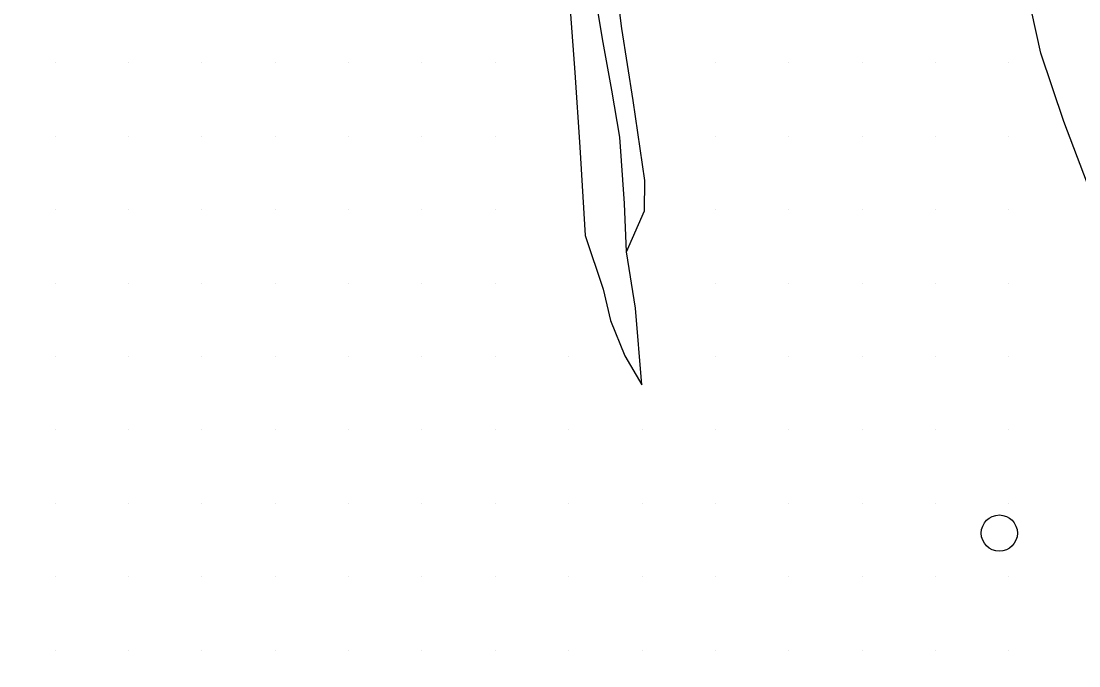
# Model space of a CAD drawing. Extents: x 1548934 to 1561348, y 809680 to 824075.
# Drawn here: x 1552125.4 to 1552269.6, y 810277.8 to 810365.7 of the extents above; entities that cross this region are included whole.
import ezdxf

# ---------------------------------------------------------------- set-up
doc = ezdxf.new("R2010")
doc.units = 0
for name, color, linetype in [('E_NCDOT_Vertical_Profile_Ground_Line', 7, 'Continuous'), ('Exist DTM QL2 LIDAR Elevation Point', 7, 'Continuous'), ('Exist Utilities Other Pole CELL', 7, 'Continuous'), ('Exist Vegetation Woods Line', 7, 'Continuous'), ('P_NCDOT_Vertical_Profile_Grade_Minor_Road', 7, 'Continuous'), ('PH Exist DTM Breakline', 7, 'Continuous')]:
    doc.layers.add(name, color=color, linetype=linetype)

msp = doc.modelspace()

# ---------------------------------------------------------------- linework, layer by layer
at = {"layer": 'E_NCDOT_Vertical_Profile_Ground_Line'}
for points in [[(1552269.12, 810011.85), (1552259.92, 810023.16), (1552240.77, 810045.39), (1552214.34, 810080.42), (1552187.87, 810115.32), (1552162.13, 810150.99), (1552135.64, 810187.58), (1552109.72, 810225.45), (1552084.15, 810264.06), (1552058.91, 810303.06), (1552035.06, 810342.6), (1552011.64, 810381.93), (1551989.04, 810421.64), (1551966.75, 810462.54), (1551944.7, 810504.81), (1551922.38, 810547.42), (1551904.22, 810585.98), (1551891.94, 810609.51), (1551888.01, 810619.12)], [(1552253.41, 809998.89), (1552244.07, 810010.35), (1552226, 810034.01), (1552199.08, 810069.05), (1552172.73, 810104.35), (1552146.5, 810139.67), (1552120.17, 810176.34), (1552094.24, 810214.53), (1552068.08, 810253.47), (1552042.84, 810293.18), (1552018.16, 810332.72), (1551995.31, 810372.57), (1551972.35, 810412.52), (1551950.07, 810453.78), (1551927.46, 810496.24), (1551905.62, 810539.48), (1551886.94, 810576.33), (1551876.35, 810599.17), (1551872.14, 810607.03)]]:
    msp.add_open_spline(points, degree=3, dxfattribs=at)
at = {"layer": 'Exist DTM QL2 LIDAR Elevation Point'}
for p, q in [((1552130.03, 810359.96), (1552130.03, 810359.96)), ((1552140.03, 810359.96), (1552140.03, 810359.96)), ((1552150.03, 810359.96), (1552150.03, 810359.96)), ((1552160.03, 810359.96), (1552160.03, 810359.96)), ((1552170.03, 810359.96), (1552170.03, 810359.96)), ((1552180.03, 810359.96), (1552180.03, 810359.96)), ((1552190.03, 810359.96), (1552190.03, 810359.96)), ((1552220.04, 810359.96), (1552220.04, 810359.96)), ((1552230.04, 810359.96), (1552230.04, 810359.96)), ((1552240.04, 810359.96), (1552240.04, 810359.96)), ((1552250.04, 810359.96), (1552250.04, 810359.96)), ((1552260.04, 810359.96), (1552260.04, 810359.96)), ((1552130.03, 810349.96), (1552130.03, 810349.96)), ((1552140.03, 810349.96), (1552140.03, 810349.96)), ((1552150.03, 810349.96), (1552150.03, 810349.96)), ((1552160.03, 810349.96), (1552160.03, 810349.96)), ((1552170.03, 810349.96), (1552170.03, 810349.96)), ((1552180.03, 810349.96), (1552180.03, 810349.96)), ((1552190.03, 810349.96), (1552190.03, 810349.96)), ((1552220.04, 810349.96), (1552220.04, 810349.96)), ((1552230.04, 810349.96), (1552230.04, 810349.96)), ((1552240.04, 810349.96), (1552240.04, 810349.96)), ((1552250.04, 810349.96), (1552250.04, 810349.96)), ((1552260.04, 810349.96), (1552260.04, 810349.96)), ((1552130.03, 810339.96), (1552130.03, 810339.96)), ((1552140.03, 810339.96), (1552140.03, 810339.96)), ((1552150.03, 810339.96), (1552150.03, 810339.96)), ((1552160.03, 810339.96), (1552160.03, 810339.96)), ((1552170.03, 810339.96), (1552170.03, 810339.96)), ((1552180.03, 810339.96), (1552180.03, 810339.96)), ((1552190.03, 810339.96), (1552190.03, 810339.96)), ((1552220.04, 810339.96), (1552220.04, 810339.96)), ((1552230.04, 810339.96), (1552230.04, 810339.96)), ((1552240.04, 810339.96), (1552240.04, 810339.96)), ((1552250.04, 810339.96), (1552250.04, 810339.96)), ((1552260.04, 810339.96), (1552260.04, 810339.96)), ((1552130.03, 810329.96), (1552130.03, 810329.96)), ((1552140.03, 810329.96), (1552140.03, 810329.96)), ((1552150.03, 810329.96), (1552150.03, 810329.96)), ((1552160.03, 810329.96), (1552160.03, 810329.96)), ((1552170.03, 810329.96), (1552170.03, 810329.96)), ((1552180.03, 810329.96), (1552180.03, 810329.96)), ((1552190.03, 810329.96), (1552190.03, 810329.96)), ((1552220.04, 810329.96), (1552220.04, 810329.96)), ((1552230.04, 810329.96), (1552230.04, 810329.96)), ((1552240.04, 810329.96), (1552240.04, 810329.96)), ((1552250.04, 810329.96), (1552250.04, 810329.96)), ((1552260.04, 810329.96), (1552260.04, 810329.96)), ((1552130.03, 810319.96), (1552130.03, 810319.96)), ((1552140.03, 810319.96), (1552140.03, 810319.96)), ((1552150.03, 810319.96), (1552150.03, 810319.96)), ((1552160.03, 810319.96), (1552160.03, 810319.96)), ((1552170.03, 810319.96), (1552170.03, 810319.96)), ((1552180.03, 810319.96), (1552180.03, 810319.96)), ((1552190.03, 810319.96), (1552190.03, 810319.96)), ((1552200.03, 810319.96), (1552200.03, 810319.96)), ((1552220.04, 810319.96), (1552220.04, 810319.96)), ((1552230.04, 810319.96), (1552230.04, 810319.96)), ((1552240.04, 810319.96), (1552240.04, 810319.96)), ((1552250.04, 810319.96), (1552250.04, 810319.96)), ((1552260.04, 810319.96), (1552260.04, 810319.96)), ((1552130.03, 810309.96), (1552130.03, 810309.96)), ((1552140.03, 810309.96), (1552140.03, 810309.96)), ((1552150.03, 810309.96), (1552150.03, 810309.96)), ((1552160.03, 810309.96), (1552160.03, 810309.96)), ((1552170.03, 810309.96), (1552170.03, 810309.96)), ((1552180.03, 810309.96), (1552180.03, 810309.96)), ((1552190.03, 810309.96), (1552190.03, 810309.96)), ((1552200.03, 810309.96), (1552200.03, 810309.96)), ((1552210.04, 810309.96), (1552210.04, 810309.96)), ((1552220.04, 810309.96), (1552220.04, 810309.96)), ((1552230.04, 810309.96), (1552230.04, 810309.96)), ((1552240.04, 810309.96), (1552240.04, 810309.96)), ((1552250.04, 810309.96), (1552250.04, 810309.96)), ((1552260.04, 810309.96), (1552260.04, 810309.96)), ((1552130.03, 810299.96), (1552130.03, 810299.96)), ((1552140.03, 810299.96), (1552140.03, 810299.96)), ((1552150.03, 810299.96), (1552150.03, 810299.96)), ((1552160.03, 810299.96), (1552160.03, 810299.96)), ((1552170.03, 810299.96), (1552170.03, 810299.96)), ((1552180.03, 810299.96), (1552180.03, 810299.96)), ((1552190.03, 810299.96), (1552190.03, 810299.96)), ((1552200.03, 810299.96), (1552200.03, 810299.96)), ((1552210.04, 810299.96), (1552210.04, 810299.96)), ((1552220.04, 810299.96), (1552220.04, 810299.96)), ((1552230.04, 810299.96), (1552230.04, 810299.96)), ((1552240.04, 810299.96), (1552240.04, 810299.96)), ((1552250.04, 810299.96), (1552250.04, 810299.96)), ((1552260.04, 810299.96), (1552260.04, 810299.96)), ((1552130.03, 810289.95), (1552130.03, 810289.95)), ((1552140.03, 810289.95), (1552140.03, 810289.95)), ((1552150.03, 810289.95), (1552150.03, 810289.95)), ((1552160.03, 810289.95), (1552160.03, 810289.95)), ((1552170.03, 810289.95), (1552170.03, 810289.95)), ((1552180.03, 810289.95), (1552180.03, 810289.95)), ((1552190.03, 810289.95), (1552190.03, 810289.95)), ((1552200.03, 810289.95), (1552200.03, 810289.95)), ((1552210.04, 810289.95), (1552210.04, 810289.95)), ((1552220.04, 810289.95), (1552220.04, 810289.95)), ((1552230.04, 810289.95), (1552230.04, 810289.95)), ((1552240.04, 810289.95), (1552240.04, 810289.95)), ((1552250.04, 810289.95), (1552250.04, 810289.95)), ((1552260.04, 810289.95), (1552260.04, 810289.95)), ((1552130.03, 810279.95), (1552130.03, 810279.95)), ((1552140.03, 810279.95), (1552140.03, 810279.95)), ((1552150.03, 810279.95), (1552150.03, 810279.95)), ((1552160.03, 810279.95), (1552160.03, 810279.95)), ((1552170.03, 810279.95), (1552170.03, 810279.95)), ((1552180.03, 810279.95), (1552180.03, 810279.95)), ((1552190.03, 810279.95), (1552190.03, 810279.95)), ((1552200.03, 810279.95), (1552200.03, 810279.95)), ((1552210.04, 810279.95), (1552210.04, 810279.95)), ((1552220.04, 810279.95), (1552220.04, 810279.95)), ((1552230.04, 810279.95), (1552230.04, 810279.95)), ((1552240.04, 810279.95), (1552240.04, 810279.95)), ((1552250.04, 810279.95), (1552250.04, 810279.95)), ((1552260.04, 810279.95), (1552260.04, 810279.95))]:
    msp.add_line(p, q, dxfattribs=at)
at = {"layer": 'Exist Utilities Other Pole CELL'}
msp.add_circle((1552258.74, 810295.9), 2.46, dxfattribs=at)
at = {"layer": 'Exist Vegetation Woods Line'}
msp.add_lwpolyline([(1552314.23, 810337.27), (1552314.45, 810323.99), (1552312.34, 810311.44), (1552309.57, 810300.74), (1552306.59, 810287.71), (1552304.62, 810280.59), (1552300.86, 810279.95), (1552291.44, 810288.38), (1552284.97, 810298.73), (1552280.66, 810306.9), (1552277.34, 810320.11), (1552275.03, 810329), (1552272.99, 810337.64), (1552267.52, 810351.99), (1552264.38, 810361.28), (1552261.07, 810376.4), (1552260.02, 810389.55)], dxfattribs=at)
at = {"layer": 'P_NCDOT_Vertical_Profile_Grade_Minor_Road'}
msp.add_open_spline([(1551879.82, 810614.21), (1551884.04, 810605.38), (1551895.16, 810581.81), (1551913.82, 810543.91), (1551935.87, 810500.72), (1551958.31, 810458.4), (1551980.95, 810417.47), (1552003.45, 810377.53), (1552026.54, 810337.94), (1552050.88, 810298.39), (1552075.93, 810258.79), (1552101.83, 810219.9), (1552127.9, 810181.92), (1552154.01, 810145.19), (1552180.07, 810109.84), (1552206.52, 810074.71), (1552233.37, 810039.85), (1552251.61, 810016.53), (1552260.84, 810005.28)], degree=3, dxfattribs=at)
at = {"layer": 'PH Exist DTM Breakline'}
for points in [[(1552207.91, 810334.24), (1552210.36, 810339.83), (1552210.42, 810343.93), (1552208.81, 810354.83), (1552207.28, 810364.65), (1552206.28, 810372.59), (1552206.04, 810383.32), (1552205.56, 810394.22), (1552204.85, 810404.89), (1552204.56, 810410.98), (1552204.78, 810416.86), (1552205.31, 810423.29), (1552206.03, 810428.43), (1552207.73, 810435.36), (1552208.99, 810438.92)], [(1552209.13, 810326.56), (1552207.91, 810334.24), (1552207.64, 810340.79), (1552206.99, 810349.85), (1552205.92, 810356.25), (1552204.71, 810362.77), (1552203.76, 810368.44), (1552203.23, 810374.84), (1552202.26, 810383.56), (1552201.42, 810389.05), (1552200.57, 810376.36), (1552200.28, 810366.62), (1552200.88, 810358.65), (1552201.55, 810348.48), (1552202.26, 810336.44), (1552204.73, 810329.12), (1552205.72, 810324.85), (1552207.7, 810320.04), (1552210.01, 810316.09), (1552209.13, 810326.56)]]:
    msp.add_lwpolyline(points, dxfattribs=at)

doc.saveas('drawing.dxf')
